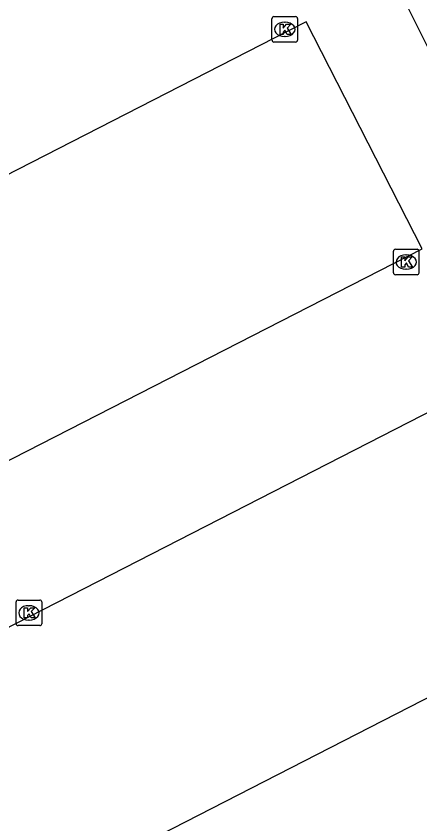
# Model space of a CAD drawing. Extents: x 158838 to 160074, y 386376 to 387776.
# Drawn here: x 159789.66 to 159805.48, y 387302.26 to 387333.91 of the extents above; entities that cross this region are included whole.
import ezdxf

# ---------------------------------------------------------------- set-up
doc = ezdxf.new("R2010")
doc.units = 0
doc.layers.add('IMGEO_Kolk', color=7, linetype='Continuous')
doc.layers.add('IMGEO_Rijbaan_lokaal_open', color=7, linetype='Continuous')

msp = doc.modelspace()

# ---------------------------------------------------------------- linework, layer by layer
at = {"layer": 'IMGEO_Kolk'}
for p, q in [((159799.682, 387332.962), (159799.682, 387333.814)), ((159799.757, 387333.888), (159800.609, 387333.888)), ((159800.17, 387333.668), (159800.195, 387333.668)), ((159800.683, 387333.814), (159800.683, 387332.962)), ((159800.193, 387333.108), (159800.168, 387333.108)), ((159800.609, 387332.888), (159799.757, 387332.888)), ((159804.516, 387324.772), (159805.368, 387324.772)), ((159804.441, 387323.846), (159804.441, 387324.698)), ((159804.929, 387324.552), (159804.954, 387324.552)), ((159805.442, 387324.698), (159805.442, 387323.846)), ((159804.952, 387323.992), (159804.927, 387323.992)), ((159805.368, 387323.772), (159804.516, 387323.772)), ((159789.657, 387310.101), (159789.657, 387310.953)), ((159789.732, 387311.027), (159790.584, 387311.027)), ((159790.658, 387310.953), (159790.658, 387310.101)), ((159790.145, 387310.807), (159790.17, 387310.807)), ((159790.168, 387310.247), (159790.143, 387310.247)), ((159790.584, 387310.027), (159789.732, 387310.027))]:
    msp.add_line(p, q, dxfattribs=at)
for points in [[(159799.682, 387332.962), (159799.682, 387333.814)], [(159799.757, 387333.888), (159800.609, 387333.888)], [(159800.683, 387333.814), (159800.683, 387332.962)], [(159800.003, 387333.588), (159800.126, 387333.588), (159800.126, 387333.437), (159800.256, 387333.588), (159800.42, 387333.588), (159800.274, 387333.437), (159800.427, 387333.188), (159800.275, 387333.188), (159800.19, 387333.352), (159800.126, 387333.285), (159800.126, 387333.188), (159800.003, 387333.188), (159800.003, 387333.588)], [(159800.609, 387332.888), (159799.757, 387332.888)], [(159804.516, 387324.772), (159805.368, 387324.772)], [(159804.441, 387323.846), (159804.441, 387324.698)], [(159804.762, 387324.472), (159804.885, 387324.472), (159804.885, 387324.321), (159805.015, 387324.472), (159805.179, 387324.472), (159805.033, 387324.321), (159805.186, 387324.072), (159805.034, 387324.072), (159804.949, 387324.236), (159804.885, 387324.169), (159804.885, 387324.072), (159804.762, 387324.072), (159804.762, 387324.472)], [(159805.442, 387324.698), (159805.442, 387323.846)], [(159805.368, 387323.772), (159804.516, 387323.772)], [(159789.657, 387310.101), (159789.657, 387310.953)], [(159789.732, 387311.027), (159790.584, 387311.027)], [(159790.658, 387310.953), (159790.658, 387310.101)], [(159789.978, 387310.727), (159790.101, 387310.727), (159790.101, 387310.576), (159790.231, 387310.727), (159790.395, 387310.727), (159790.249, 387310.576), (159790.402, 387310.327), (159790.25, 387310.327), (159790.165, 387310.491), (159790.101, 387310.424), (159790.101, 387310.327), (159789.978, 387310.327), (159789.978, 387310.727)], [(159790.584, 387310.027), (159789.732, 387310.027)]]:
    msp.add_lwpolyline(points, dxfattribs=at)
for centre, start, end in [((159799.759, 387333.812), 91.552, 178.448), ((159799.759, 387333.812), 91.552, 178.448), ((159800.607, 387333.812), 1.552, 88.448), ((159800.607, 387333.812), 1.552, 88.448), ((159799.759, 387332.964), 181.552, 268.448), ((159799.759, 387332.964), 181.552, 268.448), ((159800.607, 387332.964), 271.552, 358.448), ((159800.607, 387332.964), 271.552, 358.448), ((159804.518, 387324.696), 91.552, 178.448), ((159804.518, 387324.696), 91.552, 178.448), ((159805.366, 387324.696), 1.552, 88.448), ((159805.366, 387324.696), 1.552, 88.448), ((159804.518, 387323.848), 181.552, 268.448), ((159804.518, 387323.848), 181.552, 268.448), ((159805.366, 387323.848), 271.552, 358.448), ((159805.366, 387323.848), 271.552, 358.448), ((159789.734, 387310.951), 91.552, 178.448), ((159789.734, 387310.951), 91.552, 178.448), ((159790.582, 387310.951), 1.552, 88.448), ((159790.582, 387310.951), 1.552, 88.448), ((159789.734, 387310.103), 181.552, 268.448), ((159789.734, 387310.103), 181.552, 268.448), ((159790.582, 387310.103), 271.552, 358.448), ((159790.582, 387310.103), 271.552, 358.448)]:
    msp.add_arc(centre, 0.0765, start, end, dxfattribs=at)
for centre, major_axis, ratio, start_param, end_param in [((159800.169, 387333.388), (-0.387, 0.002), 0.722429, 4.712389, 7.853982), ((159800.194, 387333.388), (-0.39, 0.002), 0.717154, 1.570796, 4.712389), ((159804.928, 387324.272), (-0.387, 0.002), 0.722429, 4.712389, 7.853982), ((159804.953, 387324.272), (-0.39, 0.002), 0.717154, 1.570796, 4.712389), ((159790.144, 387310.527), (-0.387, 0.002), 0.722429, 4.712389, 7.853982), ((159790.169, 387310.527), (-0.39, 0.002), 0.717154, 1.570796, 4.712389)]:
    msp.add_ellipse(centre, major_axis=major_axis, ratio=ratio, start_param=start_param, end_param=end_param, dxfattribs=at)
at = {"layer": 'IMGEO_Rijbaan_lokaal_open'}
for points in [[(159803.207, 387337.858), (159808.504, 387327.249)], [(159801.021, 387333.684), (159800.299, 387333.314), (159749.032, 387307.048), (159753.577, 387298.185), (159805.571, 387324.796), (159801.021, 387333.684)], [(159756.218, 387292.993), (159760.718, 387284.112), (159812.804, 387310.799), (159808.215, 387319.621), (159756.218, 387292.993)]]:
    msp.add_lwpolyline(points, dxfattribs=at)

doc.saveas('drawing.dxf')
